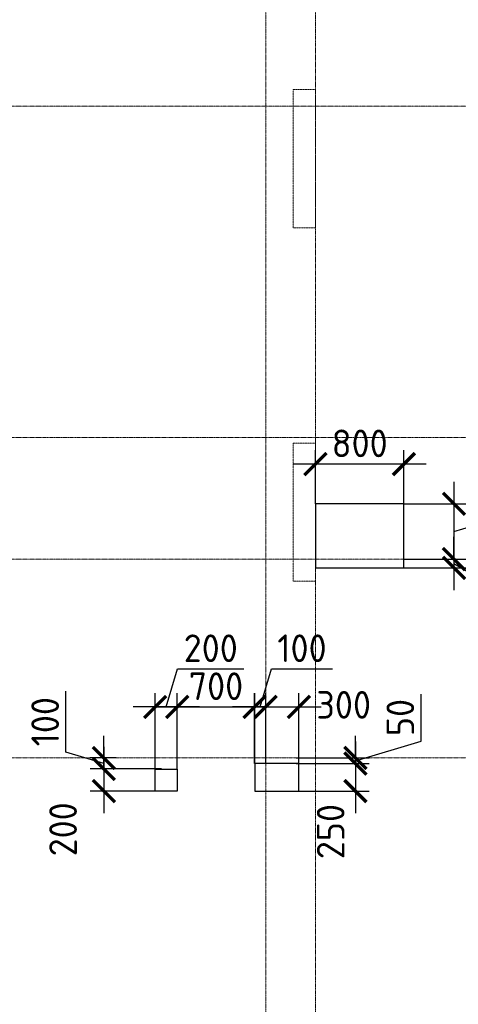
# Model space of a CAD drawing. Header units: millimetres. Extents: x -42044588 to 856694, y -806701 to 941911.
# Tile 862 of 1056: x -189843 to -185876, y -132630 to -123717. Entities that reach past the tile are written whole.
import ezdxf

# ---------------------------------------------------------------- set-up
doc = ezdxf.new("R2010")
doc.units = ezdxf.units.MM
for name, pattern in [('______5', [1100, 800, -100, 100, -100]), ('DASHED', [7, 5, -2, 0]), ('осевая', [50.8, 31.75, -6.35, 6.35, -6.35])]:
    doc.linetypes.add(name, pattern=pattern)
doc.layers.add('Колонна_ бетон', color=7, linetype='Continuous', lineweight=50, true_color=0xb4b496)
for name, color, linetype, lineweight in [('Оси', 40, '______5', 18), ('Перекрытие ж_бетон', 1, 'Continuous', 30), ('РАЗМЕРЫ', 1, 'Continuous', 9)]:
    doc.layers.add(name, color=color, linetype=linetype, lineweight=lineweight)
doc.styles.add('GOST-2.304_Type-B', font='GOST_Common.ttf')
doc.dimstyles.new('СПДС', dxfattribs={"dimscale": 100, "dimtxt": 2.5, "dimasz": 2, "dimexe": 1.25, "dimexo": 0, "dimtad": 1, "dimdec": 0, "dimrnd": 5, "dimtxsty": 'GOST-2.304_Type-B', "dimblk": 'ARCHTICK', "dimcen": 2.5, "dimdle": 2, "dimclrd": 1, "dimclre": 1, "dimclrt": 1, "dimadec": 0, "dimazin": 2, "dimtfac": 0.75, "dimtdec": 0, "dimtmove": 1, "dimatfit": 3, "dimfxl": 0, "dimtolj": 1, "dimarcsym": 0})

# ---------------------------------------------------------------- blocks, each defined once
blk = doc.blocks.new('оси блок 2')
at = {"layer": 'Оси', "color": 16, "linetype": 'осевая', "lineweight": 0, "ltscale": 0.25, "transparency": 33554687}
for p, q in [((-77404.7, -323084.4), (-77404.7, -347462.5)), ((-76954.7, -323084.4), (-76954.7, -347468.4)), ((-89822.3, -329401.3), (-37238.5, -329401.3)), ((-89822.3, -332401.3), (-37238.5, -332401.3)), ((-89822.3, -333501.3), (-37238.5, -333501.3)), ((-89822.3, -335301.3), (-37238.5, -335301.3))]:
    blk.add_line(p, q, dxfattribs=at)
blk = doc.blocks.new('подложка стн 1-го этажа')
at = {"layer": 'Колонна_ бетон', "color": 252, "linetype": 'DASHED', "lineweight": 0, "ltscale": 0.5, "true_color": 0x939598, "transparency": 33554687}
for p, q in [((16793.8, 23161.8, -200), (16593.8, 23161.8, -200)), ((16593.8, 23161.8, -200), (16593.8, 23161.8, -200)), ((16593.8, 23161.8, -200), (16593.8, 21911.8, -200)), ((16793.8, 23161.8, -200), (16793.8, 23161.8, -200)), ((16793.8, 21911.8, -200), (16793.8, 23161.8, -200)), ((16593.8, 21911.8, -200), (16793.8, 21911.8, -200)), ((16593.8, 21911.8, -200), (16593.8, 21911.8, -200)), ((16793.8, 21911.8, -200), (16793.8, 21911.8, -200)), ((16793.8, 19961.8, -200), (16593.8, 19961.8, -200)), ((16593.8, 19961.8, -200), (16593.8, 19961.8, -200)), ((16593.8, 18711.8, -200), (16593.8, 19961.8, -200)), ((16793.8, 19961.8, -200), (16793.8, 19961.8, -200)), ((16793.8, 18711.8, -200), (16793.8, 19961.8, -200)), ((16593.8, 18711.8, -200), (16793.8, 18711.8, -200)), ((16593.8, 18711.8, -200), (16593.8, 18711.8, -200)), ((16793.8, 18711.8, -200), (16793.8, 18711.8, -200))]:
    blk.add_line(p, q, dxfattribs=at)
blk = doc.blocks.new('_ArchTick')
at = {"color": 0, "linetype": 'ByBlock', "const_width": 0.15}
blk.add_lwpolyline([(-0.5, -0.5), (0.5, 0.5)], dxfattribs=at)
blk = doc.blocks.new('*D2918')
at = {"layer": 'DEFPOINTS', "color": 0, "transparency": 16777216}
for p in [(-187718.7, -129938), (-187718.7, -130450), (-188418.2, -130499.9)]:
    blk.add_point(p, dxfattribs=at)
at = {"layer": 'РАЗМЕРЫ', "color": 1, "lineweight": -2, "transparency": 16777216}
for p, q in [((-188418.2, -130499.9), (-188418.2, -129813)), ((-187718.7, -130450), (-187718.7, -129813)), ((-188618.2, -129938), (-187518.7, -129938))]:
    blk.add_line(p, q, dxfattribs=at)
at = {"layer": 'РАЗМЕРЫ', "color": 1, "lineweight": -2, "transparency": 16777216, "xscale": 200, "yscale": 200, "zscale": 200, "rotation": 180}
blk.add_blockref('_ArchTick', (-188418.2, -129938), dxfattribs=at)
at = {"layer": 'РАЗМЕРЫ', "color": 1, "lineweight": -2, "transparency": 16777216, "xscale": 200, "yscale": 200, "zscale": 200}
blk.add_blockref('_ArchTick', (-187718.7, -129938), dxfattribs=at)
at = {"layer": 'РАЗМЕРЫ', "color": 1, "lineweight": 0, "transparency": 16777216, "insert": (-188068.4, -129750.5), "char_height": 250, "attachment_point": 5, "style": 'GOST-2.304_Type-B'}
blk.add_mtext('\\A1;700', dxfattribs=at)
blk = doc.blocks.new('*D2919')
at = {"layer": 'DEFPOINTS', "color": 0, "transparency": 16777216}
for p in [(-188618.2, -129938), (-188618.2, -130499.9), (-188418.2, -130499.9)]:
    blk.add_point(p, dxfattribs=at)
at = {"layer": 'РАЗМЕРЫ', "color": 1, "lineweight": -2, "transparency": 16777216}
for p, q in [((-188518.2, -129938), (-188415.1, -129594.2)), ((-188415.1, -129594.2), (-187815.1, -129594.2)), ((-188618.2, -130499.9), (-188618.2, -129813)), ((-188418.2, -130499.9), (-188418.2, -129813)), ((-188218.2, -129938), (-188818.2, -129938))]:
    blk.add_line(p, q, dxfattribs=at)
at = {"layer": 'РАЗМЕРЫ', "color": 1, "lineweight": -2, "transparency": 16777216, "xscale": 200, "yscale": 200, "zscale": 200, "rotation": 180}
blk.add_blockref('_ArchTick', (-188618.2, -129938), dxfattribs=at)
at = {"layer": 'РАЗМЕРЫ', "color": 1, "lineweight": -2, "transparency": 16777216, "xscale": 200, "yscale": 200, "zscale": 200}
blk.add_blockref('_ArchTick', (-188418.2, -129938), dxfattribs=at)
at = {"layer": 'РАЗМЕРЫ', "color": 1, "lineweight": 0, "transparency": 16777216, "insert": (-188115.1, -129406.7), "char_height": 250, "attachment_point": 5, "style": 'GOST-2.304_Type-B'}
blk.add_mtext('\\A1;200', dxfattribs=at)
blk = doc.blocks.new('*D2920')
at = {"layer": 'DEFPOINTS', "color": 0, "transparency": 16777216}
for p in [(-188560.5, -130499.9), (-189081.8, -130699.9), (-188618.2, -130699.9)]:
    blk.add_point(p, dxfattribs=at)
at = {"layer": 'РАЗМЕРЫ', "color": 1, "lineweight": -2, "transparency": 16777216}
for p, q in [((-189081.8, -130299.9), (-189081.8, -130899.9)), ((-188560.5, -130499.9), (-189206.8, -130499.9)), ((-188618.2, -130699.9), (-189206.8, -130699.9))]:
    blk.add_line(p, q, dxfattribs=at)
at = {"layer": 'РАЗМЕРЫ', "color": 1, "lineweight": -2, "transparency": 16777216, "xscale": 200, "yscale": 200, "zscale": 200}
for p, rotation in [((-189081.8, -130499.9), 90), ((-189081.8, -130699.9), 270)]:
    blk.add_blockref('_ArchTick', p, dxfattribs=dict(at, rotation=rotation))
at = {"layer": 'РАЗМЕРЫ', "color": 1, "lineweight": 0, "transparency": 16777216, "insert": (-189450.9, -131046.2), "char_height": 250, "attachment_point": 5, "rotation": 90, "style": 'GOST-2.304_Type-B'}
blk.add_mtext('\\A1;200', dxfattribs=at)
blk = doc.blocks.new('*D3078')
at = {"layer": 'DEFPOINTS', "color": 0, "transparency": 16777216}
for p in [(-189081.8, -130399.5), (-188971, -130399.5), (-188560.5, -130499.9)]:
    blk.add_point(p, dxfattribs=at)
at = {"layer": 'РАЗМЕРЫ', "color": 1, "lineweight": -2, "transparency": 16777216}
for p, q in [((-189425.5, -130346.6), (-189425.5, -129796.6)), ((-189081.8, -130399.5), (-189081.8, -130199.5)), ((-189081.8, -130449.7), (-189425.5, -130346.6)), ((-188971, -130399.5), (-189206.8, -130399.5)), ((-189081.8, -130499.9), (-189081.8, -130399.5)), ((-189081.8, -130499.9), (-189081.8, -130399.5)), ((-188560.5, -130499.9), (-189206.8, -130499.9)), ((-189081.8, -130499.9), (-189081.8, -130699.9))]:
    blk.add_line(p, q, dxfattribs=at)
at = {"layer": 'РАЗМЕРЫ', "color": 1, "lineweight": -2, "transparency": 16777216, "xscale": 200, "yscale": 200, "zscale": 200}
for p, rotation in [((-189081.8, -130399.5), 270), ((-189081.8, -130499.9), 90)]:
    blk.add_blockref('_ArchTick', p, dxfattribs=dict(at, rotation=rotation))
at = {"layer": 'РАЗМЕРЫ', "color": 1, "lineweight": 0, "transparency": 16777216, "insert": (-189613, -130071.6), "char_height": 250, "attachment_point": 5, "rotation": 90, "style": 'GOST-2.304_Type-B'}
blk.add_mtext('\\A1;100', dxfattribs=at)
blk = doc.blocks.new('*D2988')
at = {"layer": 'DEFPOINTS', "color": 0, "transparency": 16777216}
for p in [(-187168, -127739.6), (-187168, -128099.5, 360), (-186367.7, -128099.5)]:
    blk.add_point(p, dxfattribs=at)
at = {"layer": 'РАЗМЕРЫ', "color": 1, "lineweight": -2, "transparency": 16777216}
for p, q in [((-187168, -128099.5), (-187168, -127614.6)), ((-186367.7, -128099.5), (-186367.7, -127614.6)), ((-186167.7, -127739.6), (-187368, -127739.6))]:
    blk.add_line(p, q, dxfattribs=at)
at = {"layer": 'РАЗМЕРЫ', "color": 1, "lineweight": -2, "transparency": 16777216, "xscale": 200, "yscale": 200, "zscale": 200, "rotation": 180}
blk.add_blockref('_ArchTick', (-187168, -127739.6), dxfattribs=at)
at = {"layer": 'РАЗМЕРЫ', "color": 1, "lineweight": -2, "transparency": 16777216, "xscale": 200, "yscale": 200, "zscale": 200}
blk.add_blockref('_ArchTick', (-186367.7, -127739.6), dxfattribs=at)
at = {"layer": 'РАЗМЕРЫ', "color": 1, "lineweight": 0, "transparency": 16777216, "insert": (-186767.9, -127552.1), "char_height": 250, "attachment_point": 5, "style": 'GOST-2.304_Type-B'}
blk.add_mtext('\\A1;800', dxfattribs=at)
blk = doc.blocks.new('*D3096')
at = {"layer": 'DEFPOINTS', "color": 0, "transparency": 16777216}
for p in [(-186367.7, -128099.5), (-186367.7, -128599.5), (-185914.6, -128599.5)]:
    blk.add_point(p, dxfattribs=at)
at = {"layer": 'РАЗМЕРЫ', "color": 1, "lineweight": -2, "transparency": 16777216}
for p, q in [((-185320.9, -128171.4), (-185320.9, -127571.4)), ((-185914.6, -127899.5), (-185914.6, -128799.5)), ((-186367.7, -128099.5), (-185789.6, -128099.5)), ((-185914.6, -128349.5), (-185320.9, -128171.4)), ((-186367.7, -128599.5), (-185789.6, -128599.5))]:
    blk.add_line(p, q, dxfattribs=at)
at = {"layer": 'РАЗМЕРЫ', "color": 1, "lineweight": -2, "transparency": 16777216, "xscale": 200, "yscale": 200, "zscale": 200}
for p, rotation in [((-185914.6, -128099.5), 90), ((-185914.6, -128599.5), 270)]:
    blk.add_blockref('_ArchTick', p, dxfattribs=dict(at, rotation=rotation))
at = {"layer": 'РАЗМЕРЫ', "color": 1, "lineweight": 0, "transparency": 16777216, "insert": (-185508.4, -127871.4), "char_height": 250, "attachment_point": 5, "rotation": 90, "style": 'GOST-2.304_Type-B'}
blk.add_mtext('\\A1;500', dxfattribs=at)
blk = doc.blocks.new('*D2989')
at = {"layer": 'DEFPOINTS', "color": 0, "transparency": 16777216}
for p in [(-186285.2, -128599.5), (-186367.7, -128679.5), (-185914.6, -128679.5)]:
    blk.add_point(p, dxfattribs=at)
at = {"layer": 'РАЗМЕРЫ', "color": 1, "lineweight": -2, "transparency": 16777216}
for p, q in [((-185914.6, -128599.5), (-185914.6, -128399.5)), ((-186285.2, -128599.5), (-185789.6, -128599.5)), ((-185914.6, -128599.5), (-185914.6, -128679.5)), ((-185914.6, -128599.5), (-185914.6, -128679.5)), ((-186367.7, -128679.5), (-185789.6, -128679.5)), ((-185914.6, -128639.5), (-185483.2, -128894.8)), ((-185914.6, -128679.5), (-185914.6, -128879.5)), ((-185483.2, -128894.8), (-185483.2, -129319.8))]:
    blk.add_line(p, q, dxfattribs=at)
at = {"layer": 'РАЗМЕРЫ', "color": 1, "lineweight": -2, "transparency": 16777216, "xscale": 200, "yscale": 200, "zscale": 200}
for p, rotation in [((-185914.6, -128599.5), 270), ((-185914.6, -128679.5), 90)]:
    blk.add_blockref('_ArchTick', p, dxfattribs=dict(at, rotation=rotation))
at = {"layer": 'РАЗМЕРЫ', "color": 1, "lineweight": 0, "transparency": 16777216, "insert": (-185670.7, -129107.3), "char_height": 250, "attachment_point": 5, "rotation": 90, "style": 'GOST-2.304_Type-B'}
blk.add_mtext('\\A1;80', dxfattribs=at)
blk = doc.blocks.new('*D2990')
at = {"layer": 'DEFPOINTS', "color": 0, "transparency": 16777216}
for p in [(-187717.7, -129938), (-187717.7, -130449.9), (-187617.9, -130449.9)]:
    blk.add_point(p, dxfattribs=at)
at = {"layer": 'РАЗМЕРЫ', "color": 1, "lineweight": -2, "transparency": 16777216}
for p, q in [((-187667.8, -129938), (-187564.7, -129594.2)), ((-187564.7, -129594.2), (-187014.7, -129594.2)), ((-187717.7, -130449.9), (-187717.7, -129813)), ((-187617.9, -130449.9), (-187617.9, -129813)), ((-187717.7, -129938), (-187917.7, -129938)), ((-187617.9, -129938), (-187717.7, -129938)), ((-187617.9, -129938), (-187717.7, -129938)), ((-187617.9, -129938), (-187417.9, -129938))]:
    blk.add_line(p, q, dxfattribs=at)
at = {"layer": 'РАЗМЕРЫ', "color": 1, "lineweight": -2, "transparency": 16777216, "xscale": 200, "yscale": 200, "zscale": 200}
blk.add_blockref('_ArchTick', (-187717.7, -129938), dxfattribs=at)
at = {"layer": 'РАЗМЕРЫ', "color": 1, "lineweight": -2, "transparency": 16777216, "xscale": 200, "yscale": 200, "zscale": 200, "rotation": 180}
blk.add_blockref('_ArchTick', (-187617.9, -129938), dxfattribs=at)
at = {"layer": 'РАЗМЕРЫ', "color": 1, "lineweight": 0, "transparency": 16777216, "insert": (-187289.7, -129406.7), "char_height": 250, "attachment_point": 5, "style": 'GOST-2.304_Type-B'}
blk.add_mtext('\\A1;100', dxfattribs=at)
blk = doc.blocks.new('*D2991')
at = {"layer": 'DEFPOINTS', "color": 0, "transparency": 16777216}
for p in [(-187317.7, -129938), (-187617.9, -130449.9), (-187317.7, -130449.9)]:
    blk.add_point(p, dxfattribs=at)
at = {"layer": 'РАЗМЕРЫ', "color": 1, "lineweight": -2, "transparency": 16777216}
for p, q in [((-187617.9, -130449.9), (-187617.9, -129813)), ((-187317.7, -130449.9), (-187317.7, -129813)), ((-187817.9, -129938), (-187117.7, -129938))]:
    blk.add_line(p, q, dxfattribs=at)
at = {"layer": 'РАЗМЕРЫ', "color": 1, "lineweight": -2, "transparency": 16777216, "xscale": 200, "yscale": 200, "zscale": 200, "rotation": 180}
blk.add_blockref('_ArchTick', (-187617.9, -129938), dxfattribs=at)
at = {"layer": 'РАЗМЕРЫ', "color": 1, "lineweight": -2, "transparency": 16777216, "xscale": 200, "yscale": 200, "zscale": 200}
blk.add_blockref('_ArchTick', (-187317.7, -129938), dxfattribs=at)
at = {"layer": 'РАЗМЕРЫ', "color": 1, "lineweight": 0, "transparency": 16777216, "insert": (-186912.7, -129918.9), "char_height": 250, "attachment_point": 5, "style": 'GOST-2.304_Type-B'}
blk.add_mtext('\\A1;300', dxfattribs=at)
blk = doc.blocks.new('*D3040')
at = {"layer": 'DEFPOINTS', "color": 0, "transparency": 16777216}
for p in [(-187343.5, -130399.5), (-186806.3, -130399.5), (-187343.5, -130449.9)]:
    blk.add_point(p, dxfattribs=at)
at = {"layer": 'РАЗМЕРЫ', "color": 1, "lineweight": -2, "transparency": 16777216}
for p, q in [((-186212.6, -130246.6), (-186212.6, -129821.6)), ((-186806.3, -130399.5), (-186806.3, -130199.5)), ((-186806.3, -130424.7), (-186212.6, -130246.6)), ((-187343.5, -130399.5), (-186681.3, -130399.5)), ((-186806.3, -130449.9), (-186806.3, -130399.5)), ((-186806.3, -130449.9), (-186806.3, -130399.5)), ((-187343.5, -130449.9), (-186681.3, -130449.9)), ((-186806.3, -130449.9), (-186806.3, -130649.9))]:
    blk.add_line(p, q, dxfattribs=at)
at = {"layer": 'РАЗМЕРЫ', "color": 1, "lineweight": -2, "transparency": 16777216, "xscale": 200, "yscale": 200, "zscale": 200}
for p, rotation in [((-186806.3, -130399.5), 270), ((-186806.3, -130449.9), 90)]:
    blk.add_blockref('_ArchTick', p, dxfattribs=dict(at, rotation=rotation))
at = {"layer": 'РАЗМЕРЫ', "color": 1, "lineweight": 0, "transparency": 16777216, "insert": (-186400.1, -130034.1), "char_height": 250, "attachment_point": 5, "rotation": 90, "style": 'GOST-2.304_Type-B'}
blk.add_mtext('\\A1;50', dxfattribs=at)
blk = doc.blocks.new('*D3041')
at = {"layer": 'DEFPOINTS', "color": 0, "transparency": 16777216}
for p in [(-187012.4, -130449.9), (-187317.7, -130699.9), (-186806.3, -130699.9)]:
    blk.add_point(p, dxfattribs=at)
at = {"layer": 'РАЗМЕРЫ', "color": 1, "lineweight": -2, "transparency": 16777216}
for p, q in [((-186806.3, -130249.9), (-186806.3, -130899.9)), ((-187012.4, -130449.9), (-186681.3, -130449.9)), ((-187317.7, -130699.9), (-186681.3, -130699.9))]:
    blk.add_line(p, q, dxfattribs=at)
at = {"layer": 'РАЗМЕРЫ', "color": 1, "lineweight": -2, "transparency": 16777216, "xscale": 200, "yscale": 200, "zscale": 200}
for p, rotation in [((-186806.3, -130449.9), 90), ((-186806.3, -130699.9), 270)]:
    blk.add_blockref('_ArchTick', p, dxfattribs=dict(at, rotation=rotation))
at = {"layer": 'РАЗМЕРЫ', "color": 1, "lineweight": 0, "transparency": 16777216, "insert": (-187030.3, -131066.6), "char_height": 250, "attachment_point": 5, "rotation": 90, "style": 'GOST-2.304_Type-B'}
blk.add_mtext('\\A1;250', dxfattribs=at)
blk = doc.blocks.new('блочина')
at = {"layer": 'Перекрытие ж_бетон', "color": 4}
for points in [[(113163, 59999.6), (113163, 60579.6), (112363, 60579.6), (112363, 59999.6)], [(112213, 57979.2), (112213, 58229.2), (111813, 58229.2), (111813, 57979.2)]]:
    blk.add_lwpolyline(points, close=True, dxfattribs=at)
at = {"layer": 'Перекрытие ж_бетон', "color": 4, "ltscale": 100}
blk.add_lwpolyline([(111113, 58177.2), (111113, 57977.2), (110913, 57977.2), (110913, 58177.2)], close=True, dxfattribs=at)

msp = doc.modelspace()

# ---------------------------------------------------------------- block references
for name, p in [('подложка стн 1-го этажа', (-203961.961, -147511.308, 560)), ('блочина', (-299530.716, -188679.158))]:
    msp.add_blockref(name, p)
at = {"layer": 'РАЗМЕРЫ'}
msp.add_blockref('оси блок 2', (-110213.32, 204901.809), dxfattribs=at)

# ---------------------------------------------------------------- dimensions: what is measured, and where the dimension line sits
at = {"layer": 'РАЗМЕРЫ', "lineweight": 0}
for base, p1, p2, picture, middle in [((-187168.036, -127739.613), (-186367.691, -128099.513), (-187168.036, -128099.513, 360), '*D2988', (-186767.864, -127552.113)), ((-188618.197, -129937.966), (-188418.196, -130499.939), (-188618.197, -130499.939), '*D2919', (-188352.571, -129406.716)), ((-187717.691, -129937.966), (-187617.896, -130449.939), (-187717.691, -130449.939), '*D2990', (-187502.169, -129406.716)), ((-187718.687, -129937.966), (-188418.196, -130499.939), (-187718.687, -130450.036), '*D2918', (-188068.441, -129750.466))]:
    dim = msp.add_linear_dim(base=base, p1=p1, p2=p2, dimstyle='СПДС', override={"dimrnd": 5}, dxfattribs=at)
    dim.commit()
    dim.dimension.update_dxf_attribs({"geometry": picture, "text_midpoint": middle})
for base, p1, p2, picture, middle in [((-185914.615, -128599.513), (-186367.691, -128099.513), (-186367.691, -128599.513), '*D3096', (-185508.365, -128108.888)), ((-189081.782, -130399.513), (-188560.519, -130499.939), (-188971.016, -130399.513), '*D3078', (-189613.032, -130284.101)), ((-186806.314, -130399.513), (-187343.545, -130449.939), (-187343.545, -130399.513), '*D3040', (-186400.064, -130184.101))]:
    dim = msp.add_linear_dim(base=base, p1=p1, p2=p2, angle=90, dimstyle='СПДС', override={"dimrnd": 5}, dxfattribs=at)
    dim.commit()
    dim.dimension.update_dxf_attribs({"geometry": picture, "text_midpoint": middle})
for base, p1, p2, picture, middle in [((-185914.615, -128679.513), (-186285.157, -128599.513), (-186367.691, -128679.513), '*D2989', (-185483.162, -128957.261)), ((-189081.782, -130699.939), (-188560.519, -130499.939), (-188618.196, -130699.939), '*D2920', (-189263.352, -131046.204)), ((-186806.314, -130699.939), (-187012.43, -130449.939), (-187317.691, -130699.939), '*D3041', (-186842.758, -131066.572))]:
    dim = msp.add_linear_dim(base=base, p1=p1, p2=p2, angle=90, dimstyle='СПДС', override={"dimrnd": 5}, dxfattribs=at)
    dim.commit()
    dim.dimension.update_dxf_attribs({"geometry": picture, "text_midpoint": middle, "dimtype": 160})
dim = msp.add_linear_dim(base=(-187317.691, -129937.966), p1=(-187617.896, -130449.939), p2=(-187317.691, -130449.939), dimstyle='СПДС', override={"dimrnd": 5}, dxfattribs=at)
dim.commit()
dim.dimension.update_dxf_attribs({"geometry": '*D2991', "text_midpoint": (-186912.709, -130106.419), "dimtype": 160})

doc.saveas('drawing.dxf')
